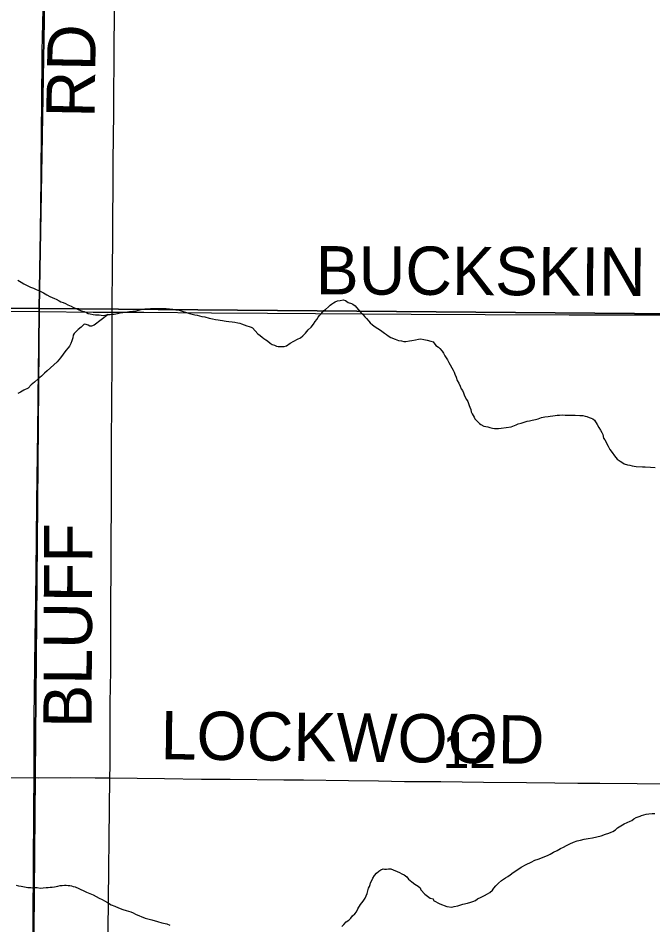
# Model space of a CAD drawing. Extents: x 2.4 to 73.1, y 4.5 to 25.6.
# Drawn here: x 45.586 to 45.959, y 23.76 to 24.293 of the extents above; entities that cross this region are included whole.
import ezdxf

# ---------------------------------------------------------------- set-up
doc = ezdxf.new("R2010")
doc.units = 0
for name, color, linetype in [('GM_X_County_Road', 7, 'Continuous'), ('GM_X_County_Road_Text', 7, 'Continuous'), ('GM_X_Minor_River', 7, 'Continuous'), ('GM_X_Section', 7, 'Continuous'), ('GM_X_Section_Text', 7, 'Continuous'), ('GM_X_Township_Road', 7, 'Continuous'), ('GM_X_Township_Road_Text', 7, 'Continuous')]:
    doc.layers.add(name, color=color, linetype=linetype)

msp = doc.modelspace()

# ---------------------------------------------------------------- linework, layer by layer
at = {"layer": 'GM_X_County_Road'}
for points in [[(45.09393, 24.12521), (45.14711, 24.12514), (45.21291, 24.12463), (45.30643, 24.12403), (45.38175, 24.12349), (45.42962, 24.12292), (45.48744, 24.12215), (45.56111, 24.12125), (45.59849, 24.12082)], [(45.59849, 24.12082), (45.63012, 24.12051), (45.65997, 24.12039), (45.69975, 24.12), (45.7327, 24.1198), (45.81726, 24.11929), (45.86077, 24.11901), (45.91021, 24.11897), (45.93507, 24.11886), (45.95746, 24.11888), (45.98668, 24.11881), (46.02895, 24.11864), (46.05475, 24.11865), (46.08615, 24.1185), (46.10915, 24.11835), (46.11194, 24.11833)]]:
    msp.add_lwpolyline(points, dxfattribs=at)
at = {"layer": 'GM_X_Minor_River'}
for points in [[(45.58578, 24.13924), (45.58765, 24.13805), (45.58933, 24.13706), (45.59121, 24.13625), (45.59328, 24.13525), (45.59497, 24.13464), (45.59666, 24.13384), (45.59854, 24.13303), (45.60079, 24.13183), (45.60285, 24.13064), (45.60453, 24.12965), (45.60604, 24.12904), (45.60735, 24.12844), (45.60829, 24.12804), (45.61017, 24.12723), (45.6111, 24.12664), (45.61242, 24.12622), (45.61374, 24.12562), (45.61524, 24.12482), (45.61712, 24.12402), (45.61861, 24.12322), (45.62012, 24.12261), (45.62162, 24.12182), (45.62331, 24.1212), (45.62482, 24.12078), (45.62614, 24.12018), (45.62726, 24.11977), (45.6284, 24.11956), (45.6301, 24.11913), (45.63142, 24.11891), (45.63256, 24.11888), (45.6337, 24.11885), (45.63483, 24.11863), (45.63597, 24.1186), (45.63712, 24.11877), (45.63845, 24.11911), (45.64016, 24.11907), (45.64131, 24.11923), (45.64245, 24.11939), (45.64436, 24.11972), (45.64607, 24.12006), (45.6476, 24.12021), (45.64894, 24.12055), (45.65027, 24.12071), (45.65141, 24.12087), (45.65541, 24.12134), (45.65675, 24.12169), (45.65828, 24.12203), (45.66057, 24.12235), (45.66228, 24.12249), (45.6638, 24.12265), (45.66532, 24.12261), (45.66684, 24.12257), (45.66817, 24.12253), (45.66969, 24.12269), (45.6714, 24.12264), (45.67311, 24.1226), (45.675, 24.12236), (45.6769, 24.12231), (45.67879, 24.12189), (45.68068, 24.12165), (45.68181, 24.12124), (45.68313, 24.12083), (45.68501, 24.12021), (45.68671, 24.1196), (45.68841, 24.11937), (45.68992, 24.11895), (45.69125, 24.11872), (45.69275, 24.11831), (45.69407, 24.11789), (45.69578, 24.11766), (45.69842, 24.11702), (45.70031, 24.1166), (45.70201, 24.11617), (45.70371, 24.11594), (45.70484, 24.11572), (45.70617, 24.1155), (45.70712, 24.11547), (45.70844, 24.11525), (45.70996, 24.11502), (45.71185, 24.11479), (45.71336, 24.11456), (45.71525, 24.11413), (45.71639, 24.11391), (45.71733, 24.1137), (45.71902, 24.11309), (45.72053, 24.11248), (45.72185, 24.11207), (45.72298, 24.11166), (45.72392, 24.11125), (45.72706, 24.10776), (45.72836, 24.10677), (45.72948, 24.1058)], [(45.72948, 24.1058), (45.7306, 24.10501), (45.73171, 24.10422), (45.73265, 24.10363), (45.73432, 24.10226), (45.73544, 24.10147), (45.73676, 24.10106), (45.73789, 24.10046), (45.73902, 24.10024), (45.74035, 24.10021), (45.74149, 24.10037), (45.74244, 24.10034), (45.74378, 24.10069), (45.7461, 24.10215), (45.74822, 24.10343), (45.75033, 24.10451), (45.75207, 24.10541), (45.75342, 24.10652), (45.75499, 24.10819), (45.75655, 24.11005), (45.75831, 24.11171), (45.75968, 24.11339), (45.76067, 24.11507), (45.76165, 24.11618), (45.76244, 24.11749), (45.76322, 24.11842), (45.76401, 24.11935), (45.76498, 24.12047), (45.76577, 24.12139), (45.76674, 24.12213), (45.76848, 24.1236), (45.76946, 24.12453), (45.77042, 24.12526), (45.77158, 24.12599), (45.77255, 24.12654), (45.77389, 24.12707), (45.77542, 24.12741), (45.77713, 24.12775), (45.77864, 24.12733), (45.78013, 24.12616), (45.78202, 24.12554), (45.78296, 24.12514), (45.78426, 24.12415), (45.785, 24.12319), (45.78629, 24.12182), (45.78758, 24.12027), (45.78888, 24.11891), (45.78999, 24.11774), (45.79091, 24.11677), (45.7922, 24.11522), (45.79313, 24.11425), (45.79443, 24.11308), (45.79611, 24.11189), (45.7976, 24.11091), (45.7991, 24.10992), (45.80003, 24.10933), (45.80152, 24.10815), (45.80264, 24.10736), (45.80376, 24.10657), (45.80525, 24.10559), (45.8077, 24.10458), (45.80977, 24.10377), (45.81147, 24.10353), (45.81298, 24.1033), (45.81412, 24.10328), (45.81622, 24.1036), (45.81755, 24.10376), (45.81966, 24.10427), (45.82156, 24.10461), (45.8229, 24.10476), (45.8246, 24.10434), (45.82667, 24.10391), (45.82875, 24.10348), (45.83007, 24.10306), (45.83173, 24.10093), (45.83322, 24.09995), (45.83415, 24.09916), (45.83544, 24.09761), (45.83617, 24.09645), (45.83708, 24.09472), (45.83854, 24.09241), (45.83945, 24.09087), (45.84017, 24.08952), (45.84108, 24.08779), (45.842, 24.08643), (45.84254, 24.08528), (45.84288, 24.08394), (45.8436, 24.08222), (45.84431, 24.0803), (45.84522, 24.07876), (45.84613, 24.07703), (45.84665, 24.07531), (45.84739, 24.07434), (45.84792, 24.073), (45.84846, 24.07184), (45.849, 24.0705), (45.84973, 24.06915), (45.85046, 24.068), (45.851, 24.06684), (45.85134, 24.06551), (45.8517, 24.06455)], [(45.63897, 24.1191), (45.6307, 24.11285), (45.62916, 24.11232), (45.62821, 24.11216), (45.62709, 24.11275), (45.62596, 24.11316), (45.62482, 24.11338), (45.62307, 24.11172), (45.62132, 24.11024), (45.61996, 24.10895), (45.61898, 24.10783), (45.61839, 24.1069), (45.61816, 24.10539), (45.61755, 24.1037), (45.61694, 24.102), (45.61614, 24.1005), (45.61536, 24.09957), (45.61398, 24.0979), (45.61241, 24.09585), (45.61084, 24.09361), (45.60888, 24.0912), (45.60305, 24.08603), (45.60149, 24.08455), (45.59974, 24.08288), (45.5978, 24.08123), (45.59566, 24.07938), (45.59372, 24.07772), (45.59177, 24.07587), (45.58927, 24.07461), (45.58735, 24.07352), (45.5858, 24.07261)], [(45.8517, 24.06455), (45.85223, 24.06321), (45.85258, 24.06187), (45.85312, 24.06072), (45.85421, 24.05879), (45.85476, 24.05783), (45.85605, 24.05628), (45.85735, 24.0551), (45.85828, 24.05432), (45.85997, 24.05352), (45.86223, 24.05308), (45.86355, 24.05267), (45.86506, 24.05225), (45.8662, 24.05203), (45.86733, 24.052), (45.86866, 24.05197), (45.87019, 24.05231), (45.8761, 24.05311), (45.87706, 24.05347), (45.87802, 24.05382), (45.87898, 24.05418), (45.88013, 24.05472), (45.88185, 24.05524), (45.88376, 24.05577), (45.88549, 24.05629), (45.88683, 24.05664), (45.88835, 24.05698), (45.88931, 24.05714), (45.89026, 24.05731), (45.89198, 24.05784), (45.8939, 24.05855), (45.89581, 24.05888), (45.89772, 24.05921), (45.89905, 24.05936), (45.90057, 24.05952), (45.90191, 24.05967), (45.90305, 24.05983), (45.90457, 24.05998), (45.90629, 24.06013), (45.9078, 24.0599), (45.90932, 24.05986), (45.91084, 24.05983), (45.91369, 24.05994), (45.91653, 24.05968), (45.91824, 24.05964), (45.91956, 24.05941), (45.92051, 24.0592), (45.92201, 24.05859), (45.92314, 24.05819), (45.92408, 24.05778), (45.92501, 24.057), (45.92666, 24.05449), (45.92756, 24.05257), (45.92866, 24.05102), (45.92938, 24.04967), (45.92992, 24.04852), (45.93044, 24.04642), (45.93118, 24.04545), (45.93317, 24.04161), (45.93407, 24.03969), (45.93554, 24.03794), (45.93682, 24.03601), (45.93849, 24.03407), (45.94016, 24.03289), (45.94166, 24.0319), (45.94259, 24.03131), (45.94448, 24.03069), (45.9458, 24.03047), (45.94731, 24.03005), (45.94958, 24.0298), (45.95337, 24.02952), (45.95489, 24.02948), (45.95793, 24.0294), (45.96077, 24.02914)], [(45.79561, 23.7892), (45.79678, 23.7905), (45.79814, 23.7918), (45.7993, 23.79253), (45.80065, 23.79306), (45.80159, 23.79304), (45.80273, 23.79301), (45.80388, 23.79317), (45.80521, 23.79314), (45.81028, 23.79092), (45.81178, 23.79012), (45.81309, 23.78952), (45.81458, 23.78834), (45.81569, 23.78699), (45.81755, 23.78542), (45.81941, 23.78404), (45.82128, 23.78286), (45.82258, 23.78188), (45.82294, 23.78073), (45.82515, 23.7782), (45.82832, 23.77585), (45.83021, 23.77542), (45.83037, 23.77446), (45.83412, 23.77247), (45.83826, 23.77104), (45.8411, 23.77059), (45.84244, 23.77093), (45.84473, 23.77144), (45.8476, 23.77232), (45.85028, 23.77301), (45.85238, 23.77353), (45.85353, 23.77388), (45.85507, 23.7746), (45.85623, 23.77552), (45.85834, 23.77641), (45.86027, 23.7775), (45.86219, 23.7784), (45.86354, 23.77913), (45.8651, 23.78061), (45.86589, 23.78173), (45.86706, 23.78322), (45.86862, 23.7847), (45.87037, 23.78636), (45.87269, 23.78782), (45.87404, 23.78873), (45.87539, 23.78965), (45.87713, 23.79093), (45.87945, 23.79239), (45.88196, 23.79404), (45.88485, 23.79567), (45.88774, 23.79712), (45.89004, 23.7982), (45.89196, 23.79891), (45.89733, 23.80105), (45.89906, 23.80177), (45.90099, 23.80286), (45.9031, 23.80394), (45.90503, 23.80503), (45.90676, 23.80594), (45.9085, 23.80684), (45.91061, 23.80793), (45.91272, 23.80882), (45.91483, 23.80953), (45.91674, 23.81005), (45.91904, 23.81056), (45.92133, 23.81107), (45.9238, 23.81139), (45.92648, 23.81189), (45.92896, 23.81259), (45.93145, 23.81347), (45.93356, 23.81418), (45.93491, 23.81472), (45.93586, 23.81507), (45.93741, 23.81617), (45.93858, 23.81728), (45.94051, 23.81837), (45.94244, 23.81965), (45.94435, 23.82036), (45.94608, 23.82108), (45.94705, 23.82162), (45.94821, 23.82254), (45.94956, 23.82327), (45.95071, 23.82362), (45.95186, 23.82416), (45.95282, 23.82451), (45.95416, 23.82486), (45.95549, 23.8252), (45.95702, 23.82555), (45.95892, 23.82569), (45.96063, 23.82564)], [(45.77643, 23.75932), (45.7776, 23.76043), (45.77896, 23.76191), (45.78051, 23.76301), (45.78168, 23.76412), (45.78266, 23.76542), (45.78402, 23.76672), (45.785, 23.76783), (45.78581, 23.76971), (45.78739, 23.77214), (45.78896, 23.77419), (45.79014, 23.77586), (45.79075, 23.77718), (45.79135, 23.77868), (45.79177, 23.78019), (45.79219, 23.7817), (45.7926, 23.78283), (45.79301, 23.78395), (45.79322, 23.7849), (45.79422, 23.78677), (45.79462, 23.78771), (45.79561, 23.7892)], [(45.58483, 23.78353), (45.58615, 23.78312), (45.58766, 23.78289), (45.58974, 23.78246), (45.59164, 23.78222), (45.59353, 23.78217), (45.59448, 23.78196), (45.59581, 23.78212), (45.59714, 23.78208), (45.59884, 23.78185), (45.60075, 23.78199), (45.60246, 23.78214), (45.6036, 23.78211), (45.60474, 23.78227), (45.60607, 23.78243), (45.60741, 23.78258), (45.60932, 23.78291), (45.61066, 23.78326), (45.6118, 23.78342), (45.61332, 23.78357), (45.61427, 23.78355), (45.61541, 23.78333), (45.61635, 23.78331), (45.6173, 23.78309), (45.61843, 23.78268), (45.61956, 23.78247)], [(45.61956, 23.78247), (45.62163, 23.78165), (45.62294, 23.78105), (45.62426, 23.78045), (45.62613, 23.77945), (45.6282, 23.77864), (45.63008, 23.77783), (45.63195, 23.77684), (45.63364, 23.77584), (45.63533, 23.77504), (45.63683, 23.77424), (45.63851, 23.77325), (45.64076, 23.77206), (45.64283, 23.77125), (45.64508, 23.77024), (45.64753, 23.76923), (45.6496, 23.76861), (45.65092, 23.76819), (45.65224, 23.76778), (45.65355, 23.76718), (45.65506, 23.76657), (45.66069, 23.76415), (45.66465, 23.7631), (45.66805, 23.76225), (45.6705, 23.76143), (45.67239, 23.76101), (45.67352, 23.76079), (45.67521, 23.75998)]]:
    msp.add_lwpolyline(points, dxfattribs=at)
at = {"layer": 'GM_X_Section'}
for points in [[(45.11777, 24.61357), (45.60677, 24.60836), (45.59842, 24.12263), (45.09554, 24.12567), (45.10205, 24.6139)], [(45.60677, 24.60836), (45.61871, 24.60829), (46.11914, 24.60606), (46.11226, 24.11841), (45.59842, 24.12263)], [(45.59842, 24.12263), (45.59404, 23.61882), (45.09066, 23.62471), (45.09554, 24.12567)], [(46.11226, 24.11841), (46.10453, 23.61732), (45.59404, 23.61882), (45.59842, 24.12263)]]:
    msp.add_lwpolyline(points, close=True, dxfattribs=at)
at = {"layer": 'GM_X_Township_Road'}
for points in [[(45.59849, 24.12082), (45.59856, 24.12715), (45.59884, 24.1521), (45.59945, 24.19935), (45.59979, 24.2295), (45.59989, 24.24163), (45.60018, 24.27394), (45.60102, 24.31527), (45.60154, 24.33671), (45.60182, 24.35474), (45.60294, 24.4141), (45.60373, 24.4688), (45.60385, 24.48653), (45.60405, 24.50192)], [(45.63994, 23.84664), (45.64002, 23.85384), (45.64019, 23.89083), (45.64044, 23.90948), (45.64044, 23.93808), (45.64065, 23.98097), (45.6408, 24.01174), (45.64092, 24.04593), (45.64103, 24.06489), (45.64129, 24.09411), (45.64125, 24.10591), (45.64125, 24.11866), (45.64136, 24.12954), (45.64146, 24.14166), (45.64162, 24.16777), (45.64167, 24.17834), (45.64184, 24.19139), (45.64194, 24.20942), (45.64217, 24.2374), (45.64252, 24.27936), (45.64286, 24.30516), (45.64315, 24.3294), (45.64348, 24.34895)], [(45.59431, 23.61715), (45.5943, 23.63451), (45.59456, 23.66107), (45.59465, 23.67848), (45.59466, 23.69743), (45.59448, 23.71815), (45.59473, 23.74651), (45.59481, 23.76112), (45.59508, 23.79717), (45.59524, 23.82452), (45.59532, 23.85094), (45.59539, 23.86648), (45.59549, 23.88202), (45.59585, 23.91216), (45.59607, 23.92926), (45.59638, 23.9507), (45.59675, 23.98676), (45.59704, 24.00882), (45.59755, 24.05048), (45.59778, 24.0685), (45.59796, 24.08777), (45.59849, 24.12082)], [(45.39076, 23.84678), (45.44944, 23.84666), (45.46156, 23.84666), (45.47897, 23.84671), (45.52404, 23.84687), (45.53865, 23.84687), (45.55823, 23.8469), (45.57905, 23.84686), (45.5977, 23.84673), (45.61667, 23.84679), (45.63127, 23.8467), (45.63994, 23.84664)], [(45.62828, 23.34462), (45.62833, 23.34891), (45.62842, 23.35607), (45.6291, 23.37782), (45.62962, 23.39553), (45.63053, 23.42286), (45.63093, 23.43747), (45.63207, 23.47288), (45.63302, 23.50551), (45.63372, 23.52663), (45.63433, 23.5434), (45.63492, 23.56267), (45.63589, 23.59435), (45.63621, 23.60803), (45.63677, 23.62915), (45.63712, 23.64438), (45.63757, 23.65711), (45.63806, 23.68134), (45.63819, 23.69751), (45.63888, 23.75687), (45.63994, 23.84664)], [(45.63994, 23.84664), (45.67214, 23.84627), (45.6939, 23.84592), (45.71068, 23.84583), (45.74238, 23.84549), (45.75388, 23.84545), (45.7803, 23.84504), (45.79801, 23.84484), (45.81324, 23.84457), (45.83469, 23.84444), (45.85986, 23.84414), (45.88503, 23.84385), (45.90182, 23.84369), (45.91518, 23.8435), (45.92823, 23.8435), (45.99412, 23.84283), (46.0283, 23.84238), (46.06747, 23.84191), (46.14386, 23.8409)]]:
    msp.add_lwpolyline(points, dxfattribs=at)

# ---------------------------------------------------------------- texts
at = {"layer": 'GM_X_County_Road_Text'}
msp.add_text('BUCKSKIN', height=0.028409, rotation=359.7308, dxfattribs=at).set_placement((45.76094, 24.13095))
at = {"layer": 'GM_X_Section_Text'}
msp.add_text('12', height=0.020928, rotation=0, dxfattribs=at).set_placement((45.83582, 23.85245))
at = {"layer": 'GM_X_Township_Road_Text'}
for s, rotation, p in [('RD', 89.015, (45.63086, 24.23463)), ('BLUFF', 89.7805, (45.62919, 23.87598)), ('LOCKWOOD', 359.2955, (45.66966, 23.8576))]:
    msp.add_text(s, height=0.028409, rotation=rotation, dxfattribs=at).set_placement(p)

doc.saveas('drawing.dxf')
